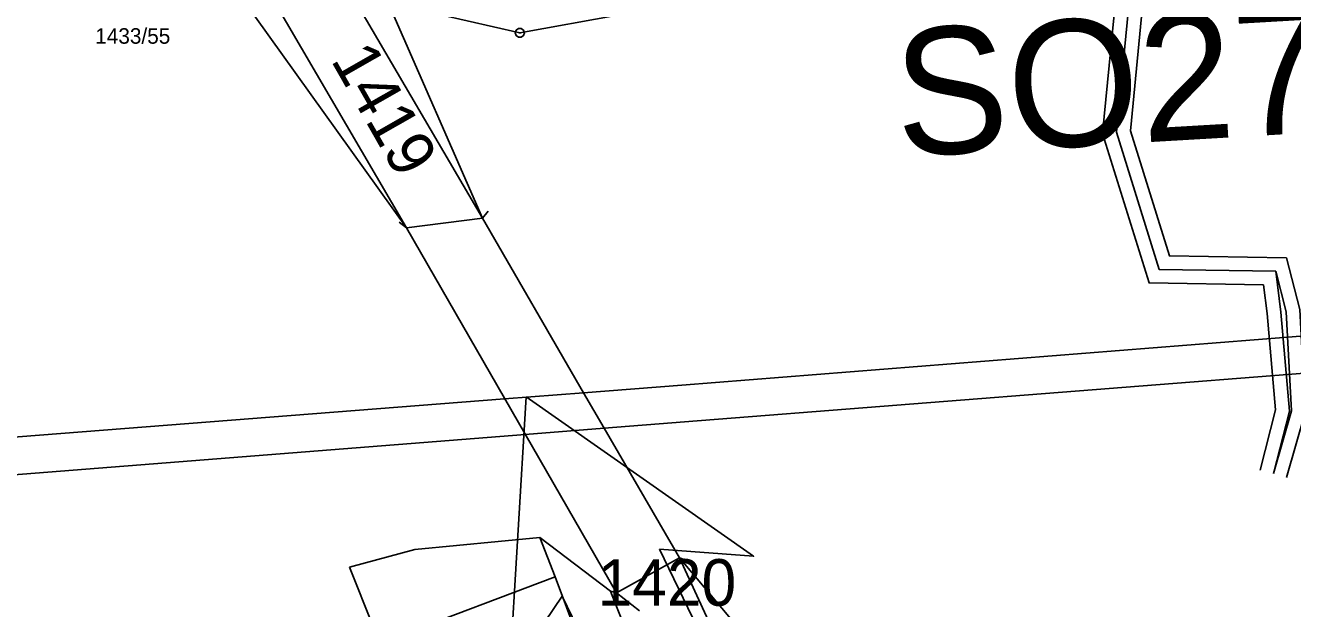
# Model space of a CAD drawing. Extents: x -510185 to -506993, y -1126306 to -1123642.
# Drawn here: x -509173.1 to -509034.4, y -1126184.5 to -1126120.6 of the extents above; entities that cross this region are included whole.
import ezdxf

# ---------------------------------------------------------------- set-up
doc = ezdxf.new("R2010")
doc.units = 0
for name, color, linetype in [('parcelni hranice', 7, 'Continuous'), ('telefonica', 7, 'Continuous'), ('u_dráha', 7, 'Continuous'), ('u_prijezd', 7, 'Continuous'), ('u_Telefonica', 7, 'Continuous'), ('u_vysadba_oseti', 7, 'Continuous'), ('ˇ2', 7, 'Continuous'), ('ˇ4', 7, 'Continuous'), ('ˇ7', 7, 'Continuous'), ('ˇ8', 7, 'Continuous')]:
    doc.layers.add(name, color=color, linetype=linetype)

msp = doc.modelspace()

# ---------------------------------------------------------------- linework, layer by layer
at = {"layer": 'parcelni hranice'}
for p, q in [((-509079.41, -1126114.29), (-509118.98, -1126121.47)), ((-509149.48, -1126117.53), (-509131.41, -1126142.82)), ((-509123.08, -1126141.76), (-509133.41, -1126118.18)), ((-509118.98, -1126121.47), (-509133.41, -1126118.18)), ((-509131.41, -1126142.82), (-509123.08, -1126141.76)), ((-509108.42, -1126182.78), (-509131.41, -1126142.82)), ((-509130.47, -1126178.02), (-509116.78, -1126176.71)), ((-509115.12, -1126181.02), (-509116.78, -1126176.71)), ((-509116.78, -1126176.71), (-509109.07, -1126182.57)), ((-509137.63, -1126179.97), (-509130.47, -1126178.02)), ((-509135.05, -1126186.44), (-509137.63, -1126179.97)), ((-509101.52, -1126178.92), (-509108.42, -1126182.78)), ((-509079.63, -1126204.93), (-509101.52, -1126178.92)), ((-509132.29, -1126187.49), (-509115.12, -1126181.02)), ((-509109.07, -1126182.57), (-509108.88, -1126183.05)), ((-509109.07, -1126182.57), (-509108.42, -1126182.78)), ((-509108.42, -1126182.78), (-509105.9, -1126184.74)), ((-509108.88, -1126183.05), (-509101.49, -1126201.6))]:
    msp.add_line(p, q, dxfattribs=at)
at = {"layer": 'telefonica'}
for points in [[(-509035.07, -1126146.08), (-509047.88, -1126145.88), (-509052.14, -1126132.19), (-509050.74, -1126117.76), (-509050.68, -1126116.1), (-509050.8, -1126114.54), (-509052.36, -1126081.64), (-509110.85, -1126078.92)], [(-509037.56, -1126149.04), (-509050.1, -1126148.85), (-509055.18, -1126132.5), (-509053.73, -1126117.56), (-509053.69, -1126116.16), (-509053.79, -1126114.72), (-509055.23, -1126084.51), (-509110.99, -1126081.92)], [(-509035.04, -1126170.14), (-509033.01, -1126163.02), (-509033.59, -1126151.76), (-509035.07, -1126146.08)], [(-509037.94, -1126169.35), (-509036.24, -1126162.74), (-509037.17, -1126152.19), (-509037.56, -1126149.04)]]:
    msp.add_lwpolyline(points, dxfattribs=at)
at = {"layer": 'u_dráha'}
for p, q in [((-509101.24, -1126160.02), (-508819.61, -1126137.77)), ((-508819.26, -1126141.91), (-509100.96, -1126164.06)), ((-509112, -1126160.86), (-509101.24, -1126160.02)), ((-509296.05, -1126175.17), (-509120.65, -1126161.53)), ((-509120.65, -1126161.53), (-509112, -1126160.86)), ((-509109.74, -1126164.75), (-509100.96, -1126164.06)), ((-509295.69, -1126179.39), (-509118.4, -1126165.43)), ((-509118.4, -1126165.43), (-509109.74, -1126164.75))]:
    msp.add_line(p, q, dxfattribs=at)
at = {"layer": 'u_prijezd'}
for p, q in [((-509103.69, -1126177.97), (-509088.75, -1126208.85)), ((-509103.69, -1126177.97), (-509103.69, -1126177.97)), ((-509099.41, -1126214), (-509114.34, -1126183.13))]:
    msp.add_line(p, q, dxfattribs=at)
for points in [[(-509114.34, -1126183.13), (-509120.11, -1126191.67), (-509118.31, -1126161.31)], [(-509118.31, -1126161.31), (-509093.39, -1126178.76), (-509103.69, -1126177.97)]]:
    msp.add_lwpolyline(points, dxfattribs=at)
at = {"layer": 'u_Telefonica'}
for points in [[(-509036.23, -1126147.56), (-509048.99, -1126147.36), (-509053.66, -1126132.34), (-509052.23, -1126117.66), (-509052.19, -1126116.13), (-509052.3, -1126114.63), (-509053.79, -1126083.08), (-509110.92, -1126080.42)], [(-509036.23, -1126147.56), (-509048.99, -1126147.36), (-509053.66, -1126132.34), (-509052.23, -1126117.66), (-509052.19, -1126116.13), (-509052.3, -1126114.63), (-509053.79, -1126083.08), (-509110.92, -1126080.42)], [(-509036.48, -1126169.72), (-509034.72, -1126162.87), (-509035.68, -1126152.03), (-509036.23, -1126147.56)], [(-509036.48, -1126169.72), (-509034.52, -1126162.85), (-509035.08, -1126151.99), (-509036.23, -1126147.56)], [(-509036.48, -1126169.72), (-509034.72, -1126162.87), (-509035.68, -1126152.03), (-509036.23, -1126147.56)], [(-509036.48, -1126169.72), (-509034.52, -1126162.85), (-509035.08, -1126151.99), (-509036.23, -1126147.56)]]:
    msp.add_lwpolyline(points, dxfattribs=at)
at = {"layer": 'ˇ4'}
for p, q in [((-509147.69, -1126114.92), (-509131.41, -1126142.82)), ((-509123.08, -1126141.76), (-509137.41, -1126117.27)), ((-509123.08, -1126141.76), (-509112, -1126160.86)), ((-509112, -1126160.86), (-509109.74, -1126164.75)), ((-509109.74, -1126164.75), (-509101.52, -1126178.92)), ((-509101.52, -1126178.92), (-509094.88, -1126193.28)), ((-509115.12, -1126181.02), (-509109.75, -1126195.38))]:
    msp.add_line(p, q, dxfattribs=at)
for points in [[(-509123.08, -1126141.76), (-509122.47, -1126140.98)], [(-509131.41, -1126142.82), (-509132.19, -1126142.21)], [(-509101.52, -1126178.92), (-509100.59, -1126179.25)], [(-509108.42, -1126182.78), (-509108.75, -1126183.72)]]:
    msp.add_lwpolyline(points, dxfattribs=at)
at = {"layer": 'ˇ8'}
msp.add_lwpolyline([(-509118.83, -1126120.99), (-509118.58, -1126121.18), (-509118.48, -1126121.47), (-509118.58, -1126121.76), (-509118.83, -1126121.95), (-509119.13, -1126121.95), (-509119.38, -1126121.76), (-509119.48, -1126121.47), (-509119.38, -1126121.18), (-509119.13, -1126120.99)], close=True, dxfattribs=at)
msp.add_lwpolyline([(-509119.1, -1126121.47), (-509118.86, -1126121.47)], dxfattribs=at)

# ---------------------------------------------------------------- texts
at = {"layer": 'u_vysadba_oseti'}
msp.add_text('SO27 Polní cesta PC 45a - dl. 625 m', height=13.875, rotation=3.3298, dxfattribs=at).set_placement((-509077.56, -1126135.03))
at = {"layer": 'ˇ2'}
msp.add_text('1419', height=5.1, rotation=299.7142, dxfattribs=at).set_placement((-509139.74, -1126124.44))
msp.add_text('1420', height=5.1, dxfattribs=at).set_placement((-509110.47, -1126184.18))
at = {"layer": 'ˇ7'}
msp.add_text('1433/55', height=1.7, dxfattribs=at).set_placement((-509165.47, -1126122.66))

doc.saveas('drawing.dxf')
